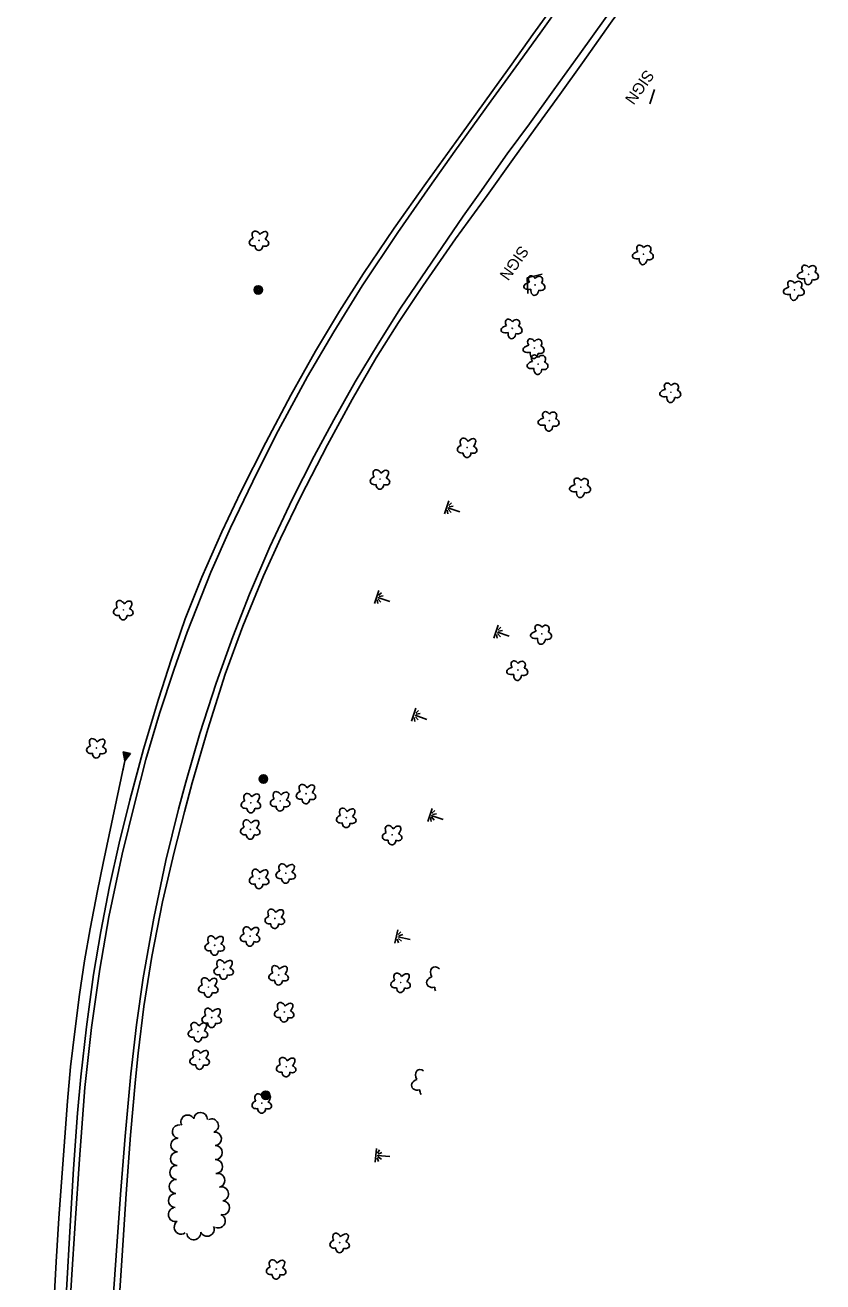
# Model space of a CAD drawing. Extents: x 588843 to 2552415, y 180129 to 269402.
# Drawn here: x 594133 to 594555, y 182065 to 182730 of the extents above; entities that cross this region are included whole.
import ezdxf

# ---------------------------------------------------------------- set-up
doc = ezdxf.new("R2010")
doc.units = 0
for name, color, linetype in [('Default', 7, 'Continuous'), ('E_BMGRD', 7, 'Continuous'), ('E_LAND_TreeLine_P', 7, 'Continuous'), ('E_LAND_Vegetation', 7, 'Continuous'), ('E_MISCPROP', 7, 'Continuous'), ('E_RDWY', 7, 'Continuous'), ('E_RDWY_Gravel', 7, 'Continuous'), ('E_SGN', 7, 'Continuous'), ('E_SGN_Text', 7, 'Continuous'), ('E_WTR_Wetland', 7, 'Continuous'), ('P_BMGRD', 7, 'Continuous')]:
    doc.layers.add(name, color=color, linetype=linetype)

# ---------------------------------------------------------------- blocks, each defined once
blk = doc.blocks.new('POLE')
at = {"layer": 'Default'}
for radius in [4.46, 3.35, 2.23, 1.12]:
    blk.add_circle((0, 0), radius, dxfattribs=at)
blk = doc.blocks.new('DTRE')
at = {"layer": 'Default'}
blk.add_circle((-0.2, 0), 0.183, dxfattribs=at)
for centre, major_axis, ratio in [((-5.9, 0.2), (4.93, -0.12), 0.832022), ((-1.9, 5.3), (1.36, -4.98), 0.782863), ((4.1, 2.7), (-5.27, -2.93), 0.691916), ((-2.5, -5.2), (1.8, 4.86), 0.716896), ((3.5, -3.7), (-5.01, 4.58), 0.560249)]:
    blk.add_ellipse(centre, major_axis=major_axis, ratio=ratio, start_param=1.570796, end_param=4.712389, dxfattribs=at)
blk = doc.blocks.new('MAR')
at = {"layer": 'Default'}
for p, q in [((0, 14.8), (0, 1.6)), ((-7.3, 0), (7.2, 0)), ((-6.1, 3.5), (-2.5, 1.5)), ((-1.4, 2.4), (-3.5, 6.2)), ((1.4, 2.4), (3.6, 6.2)), ((6.1, 3.5), (2.5, 1.5))]:
    blk.add_line(p, q, dxfattribs=at)
blk = doc.blocks.new('SIGN')
at = {"layer": 'Default'}
blk.add_text('SIGN', height=12, dxfattribs=at).set_placement((-18.5, -6))

msp = doc.modelspace()

# ---------------------------------------------------------------- linework, layer by layer
at = {"layer": 'E_BMGRD'}
for p, q in [((594184.62, 182345.64), (594185.62, 182340.83)), ((594184.62, 182345.64), (594188.48, 182344.83)), ((594184.73, 182345.11), (594188.16, 182344.39)), ((594184.84, 182344.57), (594187.85, 182343.94)), ((594184.95, 182344.04), (594187.52, 182343.49)), ((594185.06, 182343.5), (594187.21, 182343.05)), ((594185.17, 182342.97), (594186.89, 182342.61)), ((594185.29, 182342.44), (594186.57, 182342.16)), ((594185.62, 182340.83), (594188.48, 182344.83)), ((594185.62, 182340.83), (594184.53, 182335.67)), ((594185.4, 182341.9), (594186.25, 182341.72)), ((594185.51, 182341.37), (594185.93, 182341.28))]:
    msp.add_line(p, q, dxfattribs=at)
at = {"layer": 'E_LAND_TreeLine_P'}
for centre, radius, start, end in [((594218.82, 182149.88), 3.59, 28.92065, 208.92065), ((594225.61, 182151.27), 3.59, 358.17501, 178.17501), ((594231.48, 182147.84), 3.59, 294.16712, 114.16712), ((594214.27, 182144.68), 3.59, 82.02711, 262.02711), ((594233.03, 182140.9), 3.59, 276.10075, 96.10075), ((594213.47, 182137.54), 3.59, 88.38294, 268.38294), ((594233.4, 182133.61), 3.72, 269.72316, 89.72316), ((594213.27, 182130.36), 3.59, 88.38294, 268.38294), ((594233.54, 182126.17), 3.72, 271.84426, 91.84426), ((594212.99, 182123.05), 3.72, 87.32283, 267.32283), ((594234.72, 182118.88), 3.72, 285.0733, 105.0733), ((594212.65, 182115.62), 3.72, 87.32283, 267.32283), ((594212.31, 182108.2), 3.72, 88.55402, 268.55402), ((594236.67, 182111.71), 3.72, 285.47434, 105.47434), ((594212.29, 182100.78), 3.72, 103.2189, 283.2189), ((594237.21, 182104.37), 3.72, 268.42121, 88.42121), ((594215.38, 182094.15), 3.72, 123.93887, 303.93887), ((594234.97, 182097.37), 3.72, 247.41696, 67.41696), ((594222, 182091.13), 3.72, 186.30511, 6.30511), ((594229.1, 182093.03), 3.72, 204.16712, 24.16712)]:
    msp.add_arc(centre, radius, start, end, dxfattribs=at)
at = {"layer": 'E_LAND_Vegetation'}
for centre, major_axis, ratio, start_param, end_param in [((594350.59, 182227.95), (2.03, -3.7), 0.691916, 2.021985, 4.712389), ((594348.76, 182223.81), (3.49, 0.93), 0.782863, 1.570796, 4.712389), ((594352.37, 182220.99), (0.1, 3.45), 0.832022, 1.570796, 2.147407), ((594342.63, 182173.65), (2.03, -3.7), 0.691916, 2.160472, 4.712389), ((594340.8, 182169.51), (3.49, 0.93), 0.782863, 1.570796, 4.712389), ((594344.41, 182166.7), (0.1, 3.45), 0.832022, 1.570796, 2.33707)]:
    msp.add_ellipse(centre, major_axis=major_axis, ratio=ratio, start_param=start_param, end_param=end_param, dxfattribs=at)
at = {"layer": 'E_RDWY'}
for points in [[(594387.86, 182661.99), (594399.59, 182677.94), (594412.52, 182695.93), (594426.3, 182714.97), (594439.68, 182733.65), (594452.61, 182751.51), (594467.23, 182771.98), (594479.16, 182788.52), (594494.53, 182810.04), (594505.11, 182824.82), (594522.42, 182848.91), (594529.08, 182858.01)], [(594392.37, 182708.15), (594405.19, 182725.96), (594417.1, 182742.43), (594430.85, 182761.97), (594444.19, 182780.42), (594454.66, 182795.02), (594466.54, 182811.67), (594480.94, 182831.83), (594501.5, 182859.84)], [(594190.95, 182319.38), (594196.68, 182341.53), (594203.83, 182365.87), (594211.63, 182389.41), (594218.52, 182409), (594231.06, 182440.78), (594241.41, 182464.24), (594255.49, 182493.51), (594266.66, 182515.52), (594282.25, 182544.26), (594296.11, 182567.88), (594311.1, 182592.19), (594329.93, 182620.43), (594346.92, 182644.87), (594360.13, 182663.44), (594379.13, 182689.89), (594392.37, 182708.15)], [(594387.86, 182661.99), (594373.26, 182641.43), (594364.61, 182629.04), (594331.42, 182580.48), (594319.48, 182561.56), (594307.36, 182541.45), (594296.03, 182521.39), (594285.63, 182502.16), (594274.02, 182479.08), (594262.32, 182454.18), (594251.46, 182429.1), (594242.6, 182406.43), (594233.83, 182381.99), (594225.26, 182355.29), (594217.84, 182329.58), (594213.92, 182315.25)], [(594141.19, 181752.86), (594142.03, 181789.12), (594143.04, 181818.45), (594144.39, 181851.83), (594145.71, 181879.87), (594147.17, 181906.86), (594148.72, 181932.84), (594150.31, 181958.23), (594152.3, 181986.45), (594154.63, 182022.26), (594157.29, 182066.17), (594159.21, 182096.19), (594161.47, 182130.13), (594164.37, 182167.96), (594167.84, 182199.73), (594172.28, 182230.72), (594177.09, 182258.36), (594184.16, 182291.53), (594190.95, 182319.38)], [(594213.92, 182315.25), (594207.27, 182288.07), (594200.84, 182257.62), (594195.18, 182226.14), (594191.67, 182201.15), (594188.79, 182175.31), (594185.77, 182142.25), (594183.32, 182111.32), (594180.97, 182079.14), (594178.24, 182041.44), (594176.39, 182019.02), (594173.96, 181986.9), (594171.95, 181959.7), (594170.37, 181935.57), (594168.02, 181897.41), (594166.24, 181862.01), (594165.11, 181835.75), (594164.11, 181809.42), (594163.24, 181782.07), (594162.81, 181751.04)]]:
    msp.add_lwpolyline(points, dxfattribs=at)
at = {"layer": 'E_RDWY_Gravel'}
for points in [[(594390.76, 182659.08), (594402.64, 182675.55), (594415.65, 182693.46), (594427.67, 182710.29), (594442.5, 182731.3), (594453.72, 182747.14), (594466.6, 182765.21), (594480.74, 182784.66), (594493.23, 182802.01), (594505.2, 182819.05), (594509.65, 182825.6), (594511.45, 182824.51), (594529.81, 182849.25), (594538.89, 182862.29)], [(594390.2, 182709.56), (594401.42, 182725.29), (594412.94, 182741.3), (594425.52, 182759.14), (594437.74, 182776.39), (594449.54, 182792.84), (594466.04, 182815.85), (594481.27, 182837.14), (594485.11, 182842.78), (594483.83, 182844.06), (594495.37, 182859.68)], [(594188.24, 182319.98), (594195.49, 182347.07), (594203.4, 182373.57), (594210.3, 182394.91), (594217.54, 182416.05), (594226.26, 182438), (594236.91, 182462.05), (594246.94, 182483.14), (594260.22, 182509.34), (594273.39, 182534.45), (594286.39, 182557.66), (594299.1, 182578.88), (594311.87, 182598.79), (594328.1, 182622.71), (594344.74, 182646.35), (594363.04, 182671.81), (594380.17, 182695.63), (594390.2, 182709.56)], [(594390.76, 182659.08), (594377.17, 182640.03), (594360.46, 182617.08), (594343.4, 182592.37), (594330.25, 182572.87), (594318.51, 182554.06), (594305.83, 182532.12), (594292.73, 182508.02), (594278.73, 182480.82), (594267.94, 182458.46), (594258.95, 182438.74), (594247.97, 182412.15), (594238.59, 182386.69), (594229.39, 182357.57), (594221.09, 182329.18), (594217.09, 182313.98)], [(594149.4, 181943.66), (594150.46, 181973.34), (594152.21, 182012.02), (594153.04, 182032.35), (594154.8, 182063.74), (594156.43, 182091.6), (594158.44, 182124.98), (594160.44, 182154.52), (594162.24, 182173.66), (594165.33, 182200.19), (594169.02, 182227.87), (594172.9, 182250.6), (594177.45, 182274.37), (594182.55, 182297.4), (594188.24, 182319.98)], [(594217.09, 182313.98), (594211.58, 182292.52), (594205.52, 182266.28), (594199.84, 182237.42), (594195.66, 182210.86), (594192.58, 182186.18), (594191.15, 182172.33), (594188.46, 182142.83), (594186.29, 182111.73), (594184.21, 182079.12), (594181.78, 182044.74), (594179.11, 182018.55), (594175.22, 181980.58), (594170.12, 181931.6)]]:
    msp.add_lwpolyline(points, dxfattribs=at)
at = {"layer": 'E_SGN'}
for points in [[(594465.83, 182696.1), (594463.25, 182688.54)], [(594406.37, 182598.38), (594398.37, 182596.43), (594398.72, 182588.17)]]:
    msp.add_lwpolyline(points, dxfattribs=at)
at = {"layer": 'P_BMGRD'}
for points in [[(594155.14, 182160.77), (594156.85, 182178.97), (594159.23, 182199.06), (594161.47, 182217.15), (594164.28, 182235.05), (594167.18, 182252.02), (594171.1, 182272.17), (594174.09, 182286.7), (594185.62, 182340.83)], [(594132.8, 181694.12), (594132.98, 181719.98), (594133.45, 181746.83), (594133.82, 181772.64), (594134.46, 181796.36), (594135.31, 181817.17), (594135.49, 181832.82), (594136.5, 181853.92), (594137.52, 181874.51), (594138.38, 181894.67), (594139.57, 181917.35), (594140.91, 181938.43), (594142.25, 181960.09), (594143.4, 181979.01), (594144.6, 181999.82), (594146.31, 182027.2), (594147.79, 182049.63), (594149.26, 182075.86), (594150.69, 182098.83), (594155.14, 182160.77)]]:
    msp.add_lwpolyline(points, dxfattribs=at)

# ---------------------------------------------------------------- block references
at = {"layer": 'E_LAND_Vegetation'}
for p, xscale, yscale, rotation in [((594256.55, 182616.36), 0.5000000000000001, 0.5000000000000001, 90.45304071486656), ((594459.88, 182608.86), 0.5, 0.4999999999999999, -125.30359383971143), ((594547.24, 182598.28), 0.5, 0.4999999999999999, -125.30359383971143), ((594402.53, 182592.61), 0.5, 0.4999999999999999, -125.30359383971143), ((594539.75, 182589.99), 0.5, 0.4999999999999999, -125.30359383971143), ((594390.44, 182569.68), 0.5, 0.4999999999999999, -125.30359383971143), ((594402.13, 182559.27), 0.5, 0.4999999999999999, -125.30359383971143), ((594404.16, 182550.74), 0.5, 0.4999999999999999, -125.30359383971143), ((594474.42, 182535.87), 0.5, 0.4999999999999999, -125.30359383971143), ((594410.04, 182520.77), 0.5, 0.4999999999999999, -125.30359383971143), ((594366.68, 182506.8), 0.5000000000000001, 0.5000000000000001, 90.45304071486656), ((594320.55, 182490.04), 0.5000000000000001, 0.5000000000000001, 90.45304071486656), ((594426.7, 182485.59), 0.5, 0.4999999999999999, -125.30359383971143), ((594184.75, 182420.86), 0.5000000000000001, 0.5000000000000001, 90.45304071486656), ((594406.05, 182407.98), 0.5, 0.4999999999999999, -125.30359383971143), ((594393.44, 182388.86), 0.5, 0.4999999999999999, -125.30359383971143), ((594170.49, 182347.78), 0.5000000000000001, 0.5000000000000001, 90.45304071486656), ((594281.41, 182323.55), 0.5000000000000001, 0.5000000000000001, 90.45304071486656), ((594252.26, 182318.76), 0.5000000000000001, 0.5000000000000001, 90.45304071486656), ((594267.72, 182319.74), 0.5000000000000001, 0.5000000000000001, 90.45304071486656), ((594302.74, 182310.95), 0.5, 0.5, 89.72316307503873), ((594251.91, 182304.79), 0.5000000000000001, 0.5000000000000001, 90.45304071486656), ((594327.01, 182301.84), 0.5, 0.5, 89.72316307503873), ((594256.64, 182278.64), 0.5, 0.5, 89.72316307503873), ((594270.67, 182281.52), 0.5, 0.5, 89.72316307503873), ((594264.93, 182257.58), 0.5, 0.5, 89.72316307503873), ((594251.82, 182248.21), 0.5, 0.5, 89.72316307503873), ((594233.11, 182243.4), 0.5000000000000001, 0.5000000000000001, 90.39954016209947), ((594237.86, 182230.68), 0.5000000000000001, 0.5000000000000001, 90.39954016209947), ((594266.95, 182227.64), 0.5, 0.5, 89.72316307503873), ((594331.47, 182223.69), 0.5, 0.5, 89.72316307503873), ((594229.72, 182221.23), 0.5000000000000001, 0.5000000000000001, 90.39954016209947), ((594231.53, 182205.11), 0.5000000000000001, 0.5000000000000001, 90.39954016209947), ((594269.89, 182208.07), 0.5, 0.5, 89.72316307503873), ((594224.24, 182197.61), 0.5000000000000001, 0.5000000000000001, 90.39954016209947), ((594225.14, 182183.02), 0.5000000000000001, 0.5000000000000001, 90.39954016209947), ((594270.96, 182179.08), 0.5, 0.5, 89.72316307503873), ((594258.03, 182159.84), 0.5000000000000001, 0.5000000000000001, 90.39954016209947), ((594299.23, 182086.03), 0.5, 0.5, 89.72316307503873), ((594265.63, 182072.03), 0.5000000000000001, 0.5000000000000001, 90.39954016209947)]:
    msp.add_blockref('DTRE', p, dxfattribs=dict(at, xscale=xscale, yscale=yscale, rotation=rotation))
at = {"layer": 'E_MISCPROP'}
for p, xscale, yscale, rotation in [((594256.13, 182590.08), 0.49999999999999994, 0.49999999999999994, 90.71624745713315), ((594258.85, 182331.26), 0.49999999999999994, 0.49999999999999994, 90.71624745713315), ((594260.1, 182163.91), 0.5, 0.4999999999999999, 88.07085839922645)]:
    msp.add_blockref('POLE', p, dxfattribs=dict(at, xscale=xscale, yscale=yscale, rotation=rotation))
at = {"layer": 'E_SGN_Text', "xscale": 0.5, "yscale": 0.4999999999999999, "rotation": -125.30359383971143}
for p in [(594458.24, 182697.78), (594391.9, 182604.7)]:
    msp.add_blockref('SIGN', p, dxfattribs=at)
at = {"layer": 'E_WTR_Wetland', "xscale": 0.5}
for p, yscale, rotation in [((594355.75, 182475.03), 0.5, -108.95040159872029), ((594318.71, 182427.53), 0.5, -108.95040159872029), ((594381.87, 182409.24), 0.5, -108.95040159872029), ((594338.33, 182365.22), 0.5, -108.95040159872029), ((594346.92, 182312.26), 0.5, -108.95040159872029), ((594329.22, 182247.87), 0.5000000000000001, -102.44829513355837), ((594318.32, 182132.09), 0.5, -95.12765611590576)]:
    msp.add_blockref('MAR', p, dxfattribs=dict(at, yscale=yscale, rotation=rotation))

doc.saveas('drawing.dxf')
